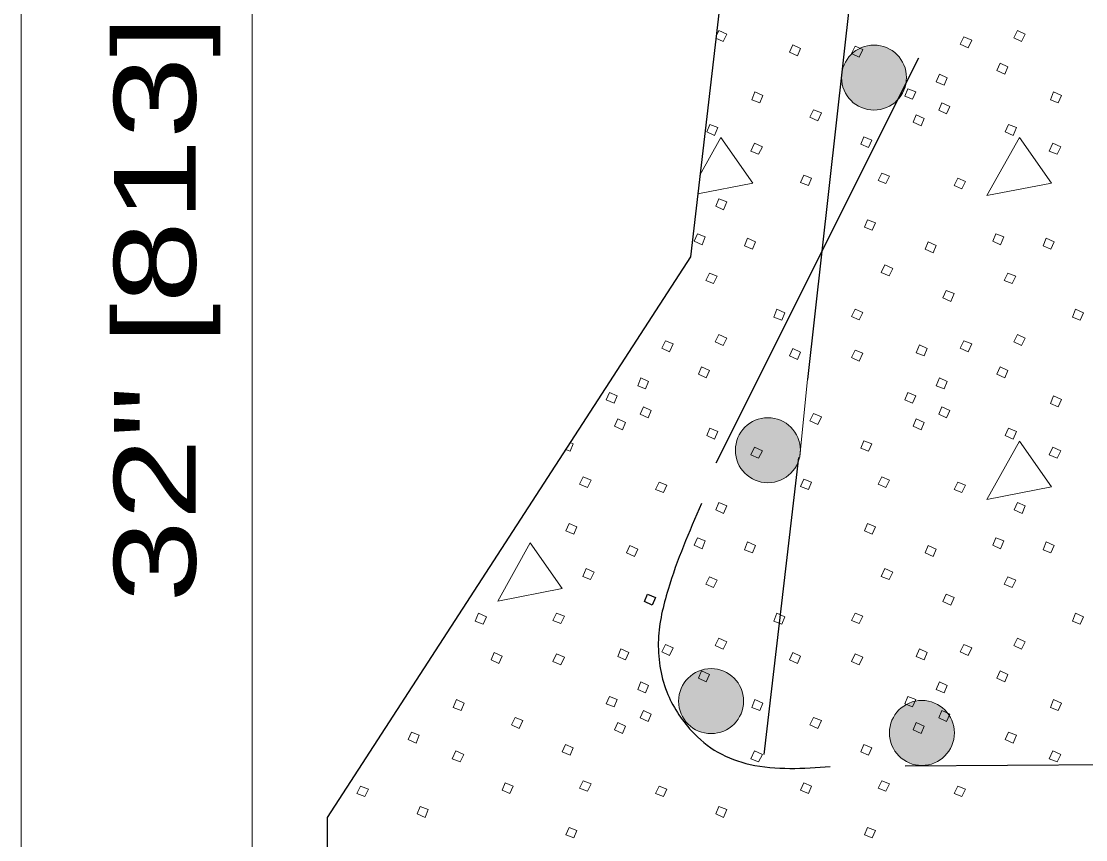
# Model space of a CAD drawing. Extents: x 1083.1 to 1123, y 697.4 to 741.4.
# Drawn here: x 1088.686 to 1090.714, y 713.855 to 715.414 of the extents above; entities that cross this region are included whole.
import ezdxf

# ---------------------------------------------------------------- set-up
doc = ezdxf.new("R2010")
doc.units = 0
doc.header["$LTSCALE"] = 0.062
doc.layers.add('1', color=7, linetype='Continuous', lineweight=13)

msp = doc.modelspace()

# ---------------------------------------------------------------- hatches: boundary and pattern name
at = {"layer": '1'}
h = msp.add_hatch(color=256, dxfattribs=at)
edge = h.paths.add_edge_path()
edge.add_ellipse((1090.31032, 715.30668), major_axis=(0.06191, 0), ratio=0.9998948, start_angle=0, end_angle=360)
h = msp.add_hatch(color=256, dxfattribs=at)
edge = h.paths.add_edge_path()
edge.add_ellipse((1090.10807, 714.59704), major_axis=(0.06191, 0), ratio=0.9998948, start_angle=0, end_angle=360)
h = msp.add_hatch(color=256, dxfattribs=at)
edge = h.paths.add_edge_path()
edge.add_ellipse((1089.99991, 714.11925), major_axis=(0.06191, 0), ratio=0.9998948, start_angle=0, end_angle=360)
h = msp.add_hatch(color=256, dxfattribs=at)
edge = h.paths.add_edge_path()
edge.add_ellipse((1090.40162, 714.05859), major_axis=(0.06191, 0), ratio=0.9998948, start_angle=0, end_angle=360)

# ---------------------------------------------------------------- linework, layer by layer
for p, q in [((1088.68575, 713.66983), (1088.68575, 717.83325)), ((1089.12583, 713.57925), (1089.12583, 717.04658)), ((1090.00942, 715.38567), (1090.01475, 715.39625)), ((1090.01875, 715.19267), (1089.97858, 715.12083)), ((1090.18383, 714.73175), (1090.16908, 714.58608))]:
    msp.add_line(p, q, dxfattribs=at)
at = {"layer": '1', "lineweight": 25}
for p, q in [((1090.27608, 715.55825), (1090.18383, 714.73175)), ((1090.39508, 715.34392), (1090.00883, 714.57217)), ((1090.16667, 714.5835), (1090.10033, 714.01742)), ((1090.36958, 713.99625), (1091.18933, 714.00117))]:
    msp.add_line(p, q, dxfattribs=at)
msp.add_lwpolyline([(1090.18242, 716.87008), (1089.96042, 714.96533), (1089.26875, 713.89792), (1089.26875, 713.35117), (1088.68575, 713.35117)], dxfattribs=at)
at = {"layer": '1'}
for points in [[(1090.01475, 715.39625), (1090.02967, 715.38925), (1090.02275, 715.37525), (1090.00892, 715.38167)], [(1089.97442, 715.08533), (1090.07958, 715.10592), (1090.01875, 715.19267)], [(1089.73117, 714.61158), (1089.73733, 714.60908), (1089.73133, 714.59508), (1089.72275, 714.5985)]]:
    msp.add_lwpolyline(points, dxfattribs=at)
for points in [[(1090.5835, 715.39625), (1090.59842, 715.38925), (1090.59142, 715.37525), (1090.5765, 715.38225)], [(1090.15542, 715.36925), (1090.17042, 715.36233), (1090.16442, 715.34833), (1090.14942, 715.35533)], [(1090.48167, 715.38425), (1090.49667, 715.37825), (1090.48967, 715.36333), (1090.47467, 715.37025)], [(1090.27417, 715.36625), (1090.28908, 715.36033), (1090.28217, 715.34533), (1090.26717, 715.35233)], [(1090.5505, 715.33433), (1090.5655, 715.32742), (1090.5595, 715.31342), (1090.54458, 715.32042)], [(1090.43483, 715.31342), (1090.44975, 715.30642), (1090.44375, 715.2925), (1090.42883, 715.29842)], [(1090.08358, 715.2795), (1090.09858, 715.2725), (1090.09258, 715.25858), (1090.07758, 715.2645)], [(1090.37492, 715.2855), (1090.38992, 715.2795), (1090.38392, 715.2655), (1090.36892, 715.2715)], [(1090.65233, 715.2795), (1090.66725, 715.2725), (1090.66133, 715.25858), (1090.64633, 715.2645)], [(1090.43975, 715.25858), (1090.45475, 715.25158), (1090.44875, 715.23758), (1090.43383, 715.24458)], [(1090.19533, 715.24558), (1090.21033, 715.23958), (1090.20333, 715.22467), (1090.18833, 715.23158)], [(1090.39092, 715.23558), (1090.40583, 715.22858), (1090.39992, 715.21467), (1090.38492, 715.22167)], [(1089.99775, 715.21767), (1090.01275, 715.21167), (1090.00675, 715.19667), (1089.99175, 715.20367)], [(1090.5665, 715.21767), (1090.5815, 715.21167), (1090.5755, 715.19667), (1090.5605, 715.20367)], [(1090.29108, 715.19367), (1090.30608, 715.18767), (1090.30008, 715.17375), (1090.28517, 715.17975)], [(1090.58742, 715.19267), (1090.52558, 715.08192), (1090.64833, 715.10592)], [(1090.08258, 715.18175), (1090.09758, 715.17475), (1090.09058, 715.16075), (1090.07558, 715.16675)], [(1090.65133, 715.18175), (1090.66625, 715.17475), (1090.65933, 715.16075), (1090.64433, 715.16675)], [(1090.17633, 715.12083), (1090.19133, 715.11492), (1090.18533, 715.10092), (1090.17042, 715.10692)], [(1090.325, 715.12483), (1090.34, 715.11883), (1090.333, 715.10492), (1090.31808, 715.11092)], [(1090.46975, 715.11492), (1090.48467, 715.10892), (1090.47767, 715.09492), (1090.46275, 715.10092)], [(1090.01475, 715.076), (1090.02967, 715.07), (1090.02375, 715.055), (1090.00875, 715.062)], [(1090.29808, 715.03608), (1090.31308, 715.03008), (1090.30708, 715.01608), (1090.29208, 715.02208)], [(1089.97383, 715.00917), (1089.98875, 715.00317), (1089.98283, 714.98817), (1089.96783, 714.99517)], [(1090.54258, 715.00917), (1090.5575, 715.00317), (1090.5515, 714.98817), (1090.53658, 714.99517)], [(1090.06958, 715.00117), (1090.08458, 714.99417), (1090.07858, 714.98017), (1090.06358, 714.98617)], [(1090.41383, 714.99417), (1090.42883, 714.98717), (1090.42283, 714.97325), (1090.40783, 714.98017)], [(1090.63833, 715.00117), (1090.65333, 714.99417), (1090.64733, 714.98017), (1090.63233, 714.98617)], [(1090.331, 714.95025), (1090.346, 714.94325), (1090.339, 714.92933), (1090.32408, 714.93533)], [(1089.99675, 714.93433), (1090.01175, 714.92833), (1090.00475, 714.91433), (1089.98975, 714.92033)], [(1090.5655, 714.93433), (1090.5805, 714.92833), (1090.5735, 714.91433), (1090.5585, 714.92033)], [(1090.44775, 714.90142), (1090.46275, 714.89542), (1090.45675, 714.88042), (1090.44175, 714.88742)], [(1090.1255, 714.8655), (1090.14042, 714.8585), (1090.1345, 714.8445), (1090.1195, 714.8505)], [(1090.27417, 714.8655), (1090.28908, 714.8595), (1090.28217, 714.8455), (1090.26717, 714.8515)], [(1090.69425, 714.8655), (1090.70917, 714.8585), (1090.70317, 714.8445), (1090.68825, 714.8505)], [(1089.91292, 714.80558), (1089.92792, 714.79958), (1089.92092, 714.78467), (1089.906, 714.79167)], [(1090.01475, 714.81758), (1090.02967, 714.81058), (1090.02275, 714.79658), (1090.00775, 714.80358)], [(1090.48167, 714.80558), (1090.49667, 714.79958), (1090.48967, 714.78467), (1090.47467, 714.79167)], [(1090.5835, 714.81758), (1090.59842, 714.81058), (1090.59142, 714.79658), (1090.5765, 714.80358)], [(1090.15542, 714.79067), (1090.17042, 714.78367), (1090.16442, 714.76967), (1090.14942, 714.77667)], [(1090.27417, 714.78767), (1090.28908, 714.78167), (1090.28217, 714.76667), (1090.26717, 714.77367)], [(1090.39692, 714.79758), (1090.41183, 714.79067), (1090.40583, 714.77667), (1090.39092, 714.78267)], [(1089.98183, 714.75575), (1089.99675, 714.74875), (1089.99075, 714.73475), (1089.97583, 714.74175)], [(1090.5505, 714.75575), (1090.5655, 714.74875), (1090.5595, 714.73475), (1090.54458, 714.74175)], [(1089.86608, 714.73475), (1089.881, 714.72775), (1089.875, 714.71383), (1089.86008, 714.71983)], [(1090.43483, 714.73475), (1090.44975, 714.72775), (1090.44375, 714.71383), (1090.42883, 714.71983)], [(1089.80617, 714.70683), (1089.82117, 714.70083), (1089.81517, 714.68692), (1089.80017, 714.69283)], [(1090.37492, 714.70683), (1090.38992, 714.70083), (1090.38392, 714.68692), (1090.36892, 714.69283)], [(1090.65233, 714.70083), (1090.66725, 714.69383), (1090.66133, 714.67992), (1090.64633, 714.68592)], [(1089.87108, 714.67992), (1089.886, 714.67292), (1089.88, 714.65892), (1089.86508, 714.66592)], [(1090.43975, 714.67992), (1090.45475, 714.67292), (1090.44875, 714.65892), (1090.43383, 714.66592)], [(1090.19533, 714.66692), (1090.21033, 714.66092), (1090.20333, 714.646), (1090.18833, 714.65292)], [(1089.82217, 714.65692), (1089.83717, 714.65), (1089.83117, 714.636), (1089.81617, 714.643)], [(1090.39092, 714.65692), (1090.40583, 714.65), (1090.39992, 714.636), (1090.38492, 714.643)], [(1089.99775, 714.639), (1090.01275, 714.633), (1090.00675, 714.61808), (1089.99175, 714.625)], [(1090.5665, 714.639), (1090.5815, 714.633), (1090.5755, 714.61808), (1090.5605, 714.625)], [(1090.08258, 714.60308), (1090.09758, 714.59608), (1090.09058, 714.58208), (1090.07558, 714.58808)], [(1090.29108, 714.61508), (1090.30608, 714.60908), (1090.30008, 714.59508), (1090.28517, 714.60108)], [(1090.58742, 714.61408), (1090.52558, 714.50333), (1090.64833, 714.52725)], [(1090.65133, 714.60308), (1090.66625, 714.59608), (1090.65933, 714.58208), (1090.64433, 714.58808)], [(1089.75633, 714.54617), (1089.77125, 714.54025), (1089.76425, 714.52625), (1089.74933, 714.53225)], [(1090.17633, 714.54225), (1090.19133, 714.53625), (1090.18533, 714.52225), (1090.17042, 714.52825)], [(1090.325, 714.54617), (1090.34, 714.54025), (1090.333, 714.52625), (1090.31808, 714.53225)], [(1089.901, 714.53625), (1089.91592, 714.53025), (1089.909, 714.51625), (1089.894, 714.52225)], [(1090.46975, 714.53625), (1090.48467, 714.53025), (1090.47767, 714.51625), (1090.46275, 714.52225)], [(1090.01475, 714.49733), (1090.02967, 714.49133), (1090.02375, 714.47633), (1090.00875, 714.48333)], [(1090.5835, 714.49733), (1090.59842, 714.49133), (1090.59242, 714.47633), (1090.5775, 714.48333)], [(1089.72933, 714.45742), (1089.74433, 714.45142), (1089.73833, 714.43742), (1089.72342, 714.44342)], [(1090.29808, 714.45742), (1090.31308, 714.45142), (1090.30708, 714.43742), (1090.29208, 714.44342)], [(1089.6555, 714.4205), (1089.59367, 714.30975), (1089.71642, 714.33367)], [(1089.97383, 714.4305), (1089.98875, 714.4245), (1089.98283, 714.4095), (1089.96783, 714.4165)], [(1090.06958, 714.4225), (1090.08458, 714.4155), (1090.07858, 714.4015), (1090.06358, 714.4075)], [(1090.54258, 714.4305), (1090.5575, 714.4245), (1090.5515, 714.4095), (1090.53658, 714.4165)], [(1090.63833, 714.4225), (1090.65333, 714.4155), (1090.64733, 714.4015), (1090.63233, 714.4075)], [(1089.84508, 714.4155), (1089.86008, 714.4085), (1089.85408, 714.39458), (1089.83908, 714.4015)], [(1090.41383, 714.4155), (1090.42883, 714.4085), (1090.42283, 714.39458), (1090.40783, 714.4015)], [(1089.76225, 714.37158), (1089.77725, 714.36467), (1089.77025, 714.35067), (1089.75533, 714.35667)], [(1089.99675, 714.35567), (1090.01175, 714.34967), (1090.00475, 714.33567), (1089.98975, 714.34167)], [(1090.331, 714.37158), (1090.346, 714.36467), (1090.339, 714.35067), (1090.32408, 714.35667)], [(1090.5655, 714.35567), (1090.5805, 714.34967), (1090.5735, 714.33567), (1090.5585, 714.34167)], [(1090.44775, 714.32275), (1090.46275, 714.31675), (1090.45675, 714.30175), (1090.44175, 714.30875)], [(1089.55675, 714.28683), (1089.57175, 714.27983), (1089.56575, 714.26583), (1089.55075, 714.27183)], [(1089.70542, 714.28683), (1089.72042, 714.28083), (1089.71342, 714.26683), (1089.69842, 714.27283)], [(1090.1255, 714.28683), (1090.14042, 714.27983), (1090.1345, 714.26583), (1090.1195, 714.27183)], [(1090.27417, 714.28683), (1090.28908, 714.28083), (1090.28217, 714.26683), (1090.26717, 714.27283)], [(1090.69425, 714.28683), (1090.70917, 714.27983), (1090.70317, 714.26583), (1090.68825, 714.27183)], [(1090.01475, 714.23892), (1090.02967, 714.23192), (1090.02275, 714.218), (1090.00775, 714.22492)], [(1090.5835, 714.23892), (1090.59842, 714.23192), (1090.59142, 714.218), (1090.5765, 714.22492)], [(1089.82817, 714.219), (1089.84308, 714.212), (1089.83717, 714.198), (1089.82217, 714.204)], [(1089.91292, 714.22692), (1089.92792, 714.221), (1089.92092, 714.206), (1089.906, 714.213)], [(1090.39692, 714.219), (1090.41183, 714.212), (1090.40583, 714.198), (1090.39092, 714.204)], [(1090.48167, 714.22692), (1090.49667, 714.221), (1090.48967, 714.206), (1090.47467, 714.213)], [(1089.58667, 714.212), (1089.60167, 714.205), (1089.59567, 714.191), (1089.58067, 714.198)], [(1089.70542, 714.209), (1089.72042, 714.203), (1089.71342, 714.18808), (1089.69842, 714.195)], [(1090.15542, 714.212), (1090.17042, 714.205), (1090.16442, 714.191), (1090.14942, 714.198)], [(1090.27417, 714.209), (1090.28908, 714.203), (1090.28217, 714.18808), (1090.26717, 714.195)], [(1089.98183, 714.17708), (1089.99675, 714.17008), (1089.99075, 714.15608), (1089.97583, 714.16308)], [(1090.5505, 714.17708), (1090.5655, 714.17008), (1090.5595, 714.15608), (1090.54458, 714.16308)], [(1089.86608, 714.15608), (1089.881, 714.14917), (1089.875, 714.13517), (1089.86008, 714.14117)], [(1090.43483, 714.15608), (1090.44975, 714.14917), (1090.44375, 714.13517), (1090.42883, 714.14117)], [(1089.51483, 714.12217), (1089.52983, 714.11517), (1089.52383, 714.10125), (1089.50883, 714.10725)], [(1089.80617, 714.12817), (1089.82117, 714.12217), (1089.81517, 714.10825), (1089.80017, 714.11417)], [(1090.08358, 714.12217), (1090.09858, 714.11517), (1090.09258, 714.10125), (1090.07758, 714.10725)], [(1090.37492, 714.12817), (1090.38992, 714.12217), (1090.38392, 714.10825), (1090.36892, 714.11417)], [(1090.65233, 714.12217), (1090.66725, 714.11517), (1090.66133, 714.10125), (1090.64633, 714.10725)], [(1089.87108, 714.10125), (1089.886, 714.09425), (1089.88, 714.08025), (1089.86508, 714.08725)], [(1090.43975, 714.10125), (1090.45475, 714.09425), (1090.44875, 714.08025), (1090.43383, 714.08725)], [(1089.62658, 714.08825), (1089.64158, 714.08225), (1089.63458, 714.06733), (1089.61958, 714.07433)], [(1089.82217, 714.07833), (1089.83717, 714.07133), (1089.83117, 714.05733), (1089.81617, 714.06433)], [(1090.19533, 714.08825), (1090.21033, 714.08225), (1090.20333, 714.06733), (1090.18833, 714.07433)], [(1090.39092, 714.07833), (1090.40583, 714.07133), (1090.39992, 714.05733), (1090.38492, 714.06433)], [(1089.429, 714.06033), (1089.444, 714.05433), (1089.438, 714.03942), (1089.42308, 714.04633)], [(1090.5665, 714.06033), (1090.5815, 714.05433), (1090.5755, 714.03942), (1090.5605, 714.04633)], [(1089.72242, 714.03642), (1089.73733, 714.03042), (1089.73133, 714.01642), (1089.71642, 714.02242)], [(1090.29108, 714.03642), (1090.30608, 714.03042), (1090.30008, 714.01642), (1090.28517, 714.02242)], [(1089.51383, 714.02442), (1089.52883, 714.01742), (1089.52183, 714.0035), (1089.50683, 714.00942)], [(1090.08258, 714.02442), (1090.09758, 714.01742), (1090.09058, 714.0035), (1090.07558, 714.00942)], [(1090.65133, 714.02442), (1090.66625, 714.01742), (1090.65933, 714.0035), (1090.64433, 714.00942)], [(1089.33225, 713.95758), (1089.34725, 713.95158), (1089.34025, 713.93758), (1089.32525, 713.94358)], [(1089.60767, 713.96358), (1089.62258, 713.95758), (1089.61658, 713.94358), (1089.60167, 713.94958)], [(1089.75633, 713.96758), (1089.77125, 713.96158), (1089.76425, 713.94758), (1089.74933, 713.95358)], [(1089.901, 713.95758), (1089.91592, 713.95158), (1089.909, 713.93758), (1089.894, 713.94358)], [(1090.17633, 713.96358), (1090.19133, 713.95758), (1090.18533, 713.94358), (1090.17042, 713.94958)], [(1090.325, 713.96758), (1090.34, 713.96158), (1090.333, 713.94758), (1090.31808, 713.95358)], [(1090.46975, 713.95758), (1090.48467, 713.95158), (1090.47767, 713.93758), (1090.46275, 713.94358)], [(1089.446, 713.91867), (1089.46092, 713.91267), (1089.455, 713.89775), (1089.44, 713.90467)], [(1090.01475, 713.91867), (1090.02967, 713.91267), (1090.02375, 713.89775), (1090.00875, 713.90467)], [(1089.72933, 713.87875), (1089.74433, 713.87275), (1089.73833, 713.85883), (1089.72342, 713.86483)], [(1090.29808, 713.87875), (1090.31308, 713.87275), (1090.30708, 713.85883), (1090.29208, 713.86483)]]:
    msp.add_lwpolyline(points, close=True, dxfattribs=at)
at = {"layer": '1', "lineweight": 25}
msp.add_lwpolyline([(1089.879, 714.32275), (1089.894, 714.31675), (1089.888, 714.30175), (1089.87308, 714.30875)], close=True, dxfattribs=at)
at = {"layer": '1'}
for centre in [(1090.31032, 715.30668), (1090.10807, 714.59704), (1089.99991, 714.11925), (1090.40162, 714.05859)]:
    msp.add_ellipse(centre, major_axis=(0.06191, 0), ratio=0.999895, dxfattribs=at)
at = {"layer": '1', "lineweight": 25}
msp.add_spline([(1089.9815, 714.4955), (1089.91792, 714.33167), (1089.89958, 714.23658), (1089.91558, 714.13708), (1089.96275, 714.06267), (1090.01292, 714.02183), (1090.07417, 713.99875), (1090.22708, 713.99458)], degree=3, dxfattribs=at)

# ---------------------------------------------------------------- texts
at = {"layer": '1', "width": 1.35}
msp.add_text('32" [813]', height=0.156, rotation=90, dxfattribs=at).set_placement((1089.01817, 714.30692))

doc.saveas('drawing.dxf')
